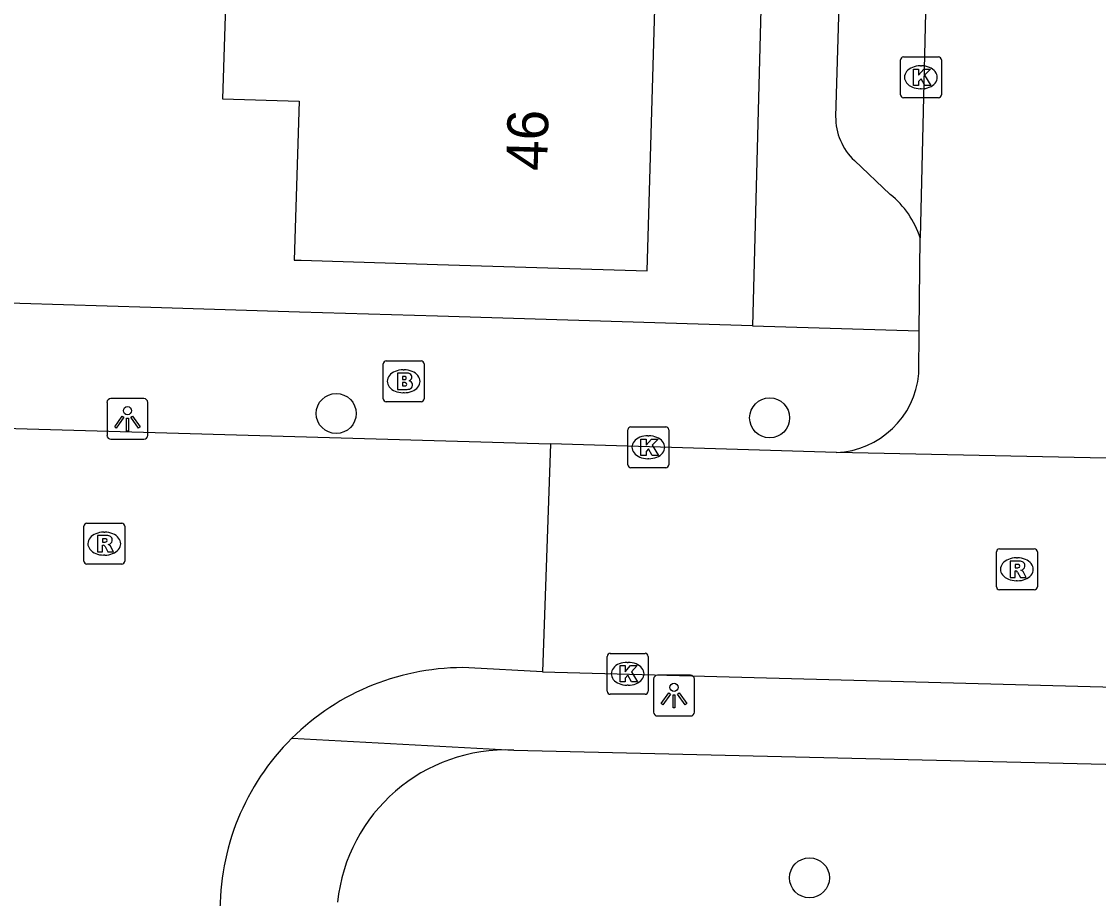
# Model space of a CAD drawing. Extents: x 162082 to 163393, y 388091 to 388632.
# Drawn here: x 162489.83 to 162516.16, y 388188.35 to 388209.79 of the extents above; entities that cross this region are included whole.
import ezdxf

# ---------------------------------------------------------------- set-up
doc = ezdxf.new("R2010")
doc.units = 0
for name, color, linetype in [('IMGEO_Boom', 7, 'Continuous'), ('IMGEO_Brandkraan', 7, 'Continuous'), ('IMGEO_Kolk', 7, 'Continuous'), ('IMGEO_Lichtpunt', 7, 'Continuous'), ('IMGEO_Pand', 7, 'Continuous'), ('IMGEO_Pand_nummerreeks', 7, 'Continuous'), ('IMGEO_Rijbaan_lokaal_open', 7, 'Continuous'), ('IMGEO_Rioolput', 7, 'Continuous'), ('IMGEO_Voetpad_open', 7, 'Continuous')]:
    doc.layers.add(name, color=color, linetype=linetype)

msp = doc.modelspace()

# ---------------------------------------------------------------- linework, layer by layer
at = {"layer": 'IMGEO_Boom'}
for centre in [(162497.524, 388200.209), (162508.119, 388200.102), (162509.092, 388188.857)]:
    msp.add_circle(centre, 0.489, dxfattribs=at)
at = {"layer": 'IMGEO_Brandkraan'}
for p, q in [((162498.746, 388201.496), (162499.598, 388201.496)), ((162498.671, 388200.57), (162498.671, 388201.422)), ((162499.159, 388201.276), (162499.184, 388201.276)), ((162499.672, 388201.422), (162499.672, 388200.57)), ((162499.182, 388200.716), (162499.157, 388200.716)), ((162499.598, 388200.496), (162498.746, 388200.496))]:
    msp.add_line(p, q, dxfattribs=at)
for points in [[(162498.746, 388201.496), (162499.598, 388201.496)], [(162498.671, 388200.57), (162498.671, 388201.422)], [(162499.019, 388201.196), (162499.019, 388200.796), (162499.232, 388200.796)], [(162499.25, 388201.196), (162499.019, 388201.196)], [(162499.672, 388201.422), (162499.672, 388200.57)], [(162499.198, 388201.115), (162499.144, 388201.115), (162499.144, 388201.039)], [(162499.144, 388201.039), (162499.197, 388201.039)], [(162499.206, 388200.963), (162499.144, 388200.963), (162499.144, 388200.882)], [(162499.144, 388200.882), (162499.206, 388200.882)], [(162499.598, 388200.496), (162498.746, 388200.496)]]:
    msp.add_lwpolyline(points, dxfattribs=at)
for centre, radius, start, end in [((162498.748, 388201.42), 0.0765, 91.552, 178.448), ((162498.748, 388201.42), 0.0765, 91.552, 178.448), ((162499.596, 388201.42), 0.0765, 1.552, 88.448), ((162499.596, 388201.42), 0.0765, 1.552, 88.448), ((162499.254, 388201.051), 0.145, 59.4692, 91.5367), ((162499.279, 388201.098), 0.0922, 285.5137, 58.1501), ((162499.199, 388201.077), 0.0379, 267.8285, 90.9355), ((162499.207, 388200.922), 0.0404, 269.8759, 90.5077), ((162499.284, 388200.906), 0.105, 301.3115, 78.989), ((162499.238, 388201.047), 0.251, 268.6676, 293.5347), ((162498.748, 388200.572), 0.0765, 181.552, 268.448), ((162498.748, 388200.572), 0.0765, 181.552, 268.448), ((162499.596, 388200.572), 0.0765, 271.552, 358.448), ((162499.596, 388200.572), 0.0765, 271.552, 358.448)]:
    msp.add_arc(centre, radius, start, end, dxfattribs=at)
for centre, major_axis, ratio, start_param, end_param in [((162499.158, 388200.996), (-0.387, 0.002), 0.722429, 4.712389, 7.853982), ((162499.183, 388200.996), (-0.39, 0.002), 0.717154, 1.570796, 4.712389)]:
    msp.add_ellipse(centre, major_axis=major_axis, ratio=ratio, start_param=start_param, end_param=end_param, dxfattribs=at)
at = {"layer": 'IMGEO_Kolk'}
for p, q in [((162511.315, 388208.003), (162511.315, 388208.855)), ((162511.39, 388208.929), (162512.242, 388208.929)), ((162512.316, 388208.855), (162512.316, 388208.003)), ((162511.803, 388208.709), (162511.828, 388208.709)), ((162511.826, 388208.149), (162511.801, 388208.149)), ((162512.242, 388207.929), (162511.39, 388207.929)), ((162504.728, 388199.884), (162505.58, 388199.884)), ((162504.653, 388198.958), (162504.653, 388199.81)), ((162505.141, 388199.664), (162505.166, 388199.664)), ((162505.654, 388199.81), (162505.654, 388198.958)), ((162505.164, 388199.104), (162505.139, 388199.104)), ((162505.58, 388198.884), (162504.728, 388198.884)), ((162504.221, 388194.345), (162505.073, 388194.345)), ((162504.146, 388193.419), (162504.146, 388194.271)), ((162504.634, 388194.125), (162504.659, 388194.125)), ((162505.147, 388194.271), (162505.147, 388193.419)), ((162504.657, 388193.565), (162504.632, 388193.565)), ((162505.073, 388193.345), (162504.221, 388193.345))]:
    msp.add_line(p, q, dxfattribs=at)
for points in [[(162511.315, 388208.003), (162511.315, 388208.855)], [(162511.39, 388208.929), (162512.242, 388208.929)], [(162512.316, 388208.855), (162512.316, 388208.003)], [(162511.636, 388208.629), (162511.759, 388208.629), (162511.759, 388208.478), (162511.889, 388208.629), (162512.053, 388208.629), (162511.907, 388208.478), (162512.06, 388208.229), (162511.908, 388208.229), (162511.823, 388208.393), (162511.759, 388208.326), (162511.759, 388208.229), (162511.636, 388208.229), (162511.636, 388208.629)], [(162512.242, 388207.929), (162511.39, 388207.929)], [(162504.728, 388199.884), (162505.58, 388199.884)], [(162504.653, 388198.958), (162504.653, 388199.81)], [(162505.654, 388199.81), (162505.654, 388198.958)], [(162504.974, 388199.584), (162505.097, 388199.584), (162505.097, 388199.433), (162505.227, 388199.584), (162505.391, 388199.584), (162505.245, 388199.433), (162505.398, 388199.184), (162505.246, 388199.184), (162505.161, 388199.348), (162505.097, 388199.281), (162505.097, 388199.184), (162504.974, 388199.184), (162504.974, 388199.584)], [(162505.58, 388198.884), (162504.728, 388198.884)], [(162504.221, 388194.345), (162505.073, 388194.345)], [(162504.146, 388193.419), (162504.146, 388194.271)], [(162505.147, 388194.271), (162505.147, 388193.419)], [(162504.467, 388194.045), (162504.59, 388194.045), (162504.59, 388193.894), (162504.72, 388194.045), (162504.884, 388194.045), (162504.738, 388193.894), (162504.891, 388193.645), (162504.739, 388193.645), (162504.654, 388193.809), (162504.59, 388193.742), (162504.59, 388193.645), (162504.467, 388193.645), (162504.467, 388194.045)], [(162505.073, 388193.345), (162504.221, 388193.345)]]:
    msp.add_lwpolyline(points, dxfattribs=at)
for centre, start, end in [((162511.392, 388208.853), 91.552, 178.448), ((162511.392, 388208.853), 91.552, 178.448), ((162512.24, 388208.853), 1.552, 88.448), ((162512.24, 388208.853), 1.552, 88.448), ((162511.392, 388208.005), 181.552, 268.448), ((162511.392, 388208.005), 181.552, 268.448), ((162512.24, 388208.005), 271.552, 358.448), ((162512.24, 388208.005), 271.552, 358.448), ((162504.73, 388199.808), 91.552, 178.448), ((162504.73, 388199.808), 91.552, 178.448), ((162505.578, 388199.808), 1.552, 88.448), ((162505.578, 388199.808), 1.552, 88.448), ((162504.73, 388198.96), 181.552, 268.448), ((162504.73, 388198.96), 181.552, 268.448), ((162505.578, 388198.96), 271.552, 358.448), ((162505.578, 388198.96), 271.552, 358.448), ((162504.223, 388194.269), 91.552, 178.448), ((162504.223, 388194.269), 91.552, 178.448), ((162505.071, 388194.269), 1.552, 88.448), ((162505.071, 388194.269), 1.552, 88.448), ((162504.223, 388193.421), 181.552, 268.448), ((162504.223, 388193.421), 181.552, 268.448), ((162505.071, 388193.421), 271.552, 358.448), ((162505.071, 388193.421), 271.552, 358.448)]:
    msp.add_arc(centre, 0.0765, start, end, dxfattribs=at)
for centre, major_axis, ratio, start_param, end_param in [((162511.802, 388208.429), (-0.387, 0.002), 0.722429, 4.712389, 7.853982), ((162511.827, 388208.429), (-0.39, 0.002), 0.717154, 1.570796, 4.712389), ((162505.14, 388199.384), (-0.387, 0.002), 0.722429, 4.712389, 7.853982), ((162505.165, 388199.384), (-0.39, 0.002), 0.717154, 1.570796, 4.712389), ((162504.633, 388193.845), (-0.387, 0.002), 0.722429, 4.712389, 7.853982), ((162504.658, 388193.845), (-0.39, 0.002), 0.717154, 1.570796, 4.712389)]:
    msp.add_ellipse(centre, major_axis=major_axis, ratio=ratio, start_param=start_param, end_param=end_param, dxfattribs=at)
at = {"layer": 'IMGEO_Lichtpunt'}
for p, q in [((162491.922, 388200.48), (162491.922, 388199.673)), ((162491.922, 388200.48), (162491.922, 388199.673)), ((162492.824, 388200.575), (162492.016, 388200.575)), ((162492.824, 388200.575), (162492.016, 388200.575)), ((162492.918, 388199.673), (162492.918, 388200.48)), ((162492.918, 388199.673), (162492.918, 388200.48)), ((162492.016, 388199.579), (162492.824, 388199.579)), ((162492.016, 388199.579), (162492.824, 388199.579)), ((162506.184, 388193.81), (162505.376, 388193.81)), ((162506.184, 388193.81), (162505.376, 388193.81)), ((162505.282, 388193.715), (162505.282, 388192.908)), ((162505.282, 388193.715), (162505.282, 388192.908)), ((162506.278, 388192.908), (162506.278, 388193.715)), ((162506.278, 388192.908), (162506.278, 388193.715)), ((162505.376, 388192.814), (162506.184, 388192.814)), ((162505.376, 388192.814), (162506.184, 388192.814))]:
    msp.add_line(p, q, dxfattribs=at)
for points in [[(162492.296, 388200.144), (162492.335, 388200.116), (162492.147, 388199.854), (162492.109, 388199.881), (162492.296, 388200.144)], [(162492.508, 388200.116), (162492.546, 388200.143), (162492.733, 388199.881), (162492.694, 388199.853), (162492.508, 388200.116)], [(162492.398, 388200.096), (162492.445, 388200.096), (162492.445, 388199.774), (162492.398, 388199.774), (162492.398, 388200.096)], [(162505.656, 388193.379), (162505.695, 388193.351), (162505.507, 388193.089), (162505.469, 388193.116), (162505.656, 388193.379)], [(162505.758, 388193.331), (162505.805, 388193.331), (162505.805, 388193.009), (162505.758, 388193.009), (162505.758, 388193.331)], [(162505.868, 388193.351), (162505.906, 388193.378), (162506.093, 388193.116), (162506.054, 388193.088), (162505.868, 388193.351)]]:
    msp.add_lwpolyline(points, dxfattribs=at)
for centre in [(162492.421, 388200.278), (162505.781, 388193.513)]:
    msp.add_circle(centre, 0.0994, dxfattribs=at)
for centre, start, end in [((162492.016, 388200.48), 90, 180), ((162492.016, 388200.48), 90, 180), ((162492.824, 388200.48), 0, 90), ((162492.824, 388200.48), 0, 90), ((162492.016, 388199.673), 180, 270), ((162492.016, 388199.673), 180, 270), ((162492.824, 388199.673), 270, 0), ((162492.824, 388199.673), 270, 360), ((162505.376, 388193.715), 90, 180), ((162505.376, 388193.715), 90, 180), ((162506.184, 388193.715), 0, 90), ((162506.184, 388193.715), 0, 90), ((162505.376, 388192.908), 180, 270), ((162505.376, 388192.908), 180, 270), ((162506.184, 388192.908), 270, 0), ((162506.184, 388192.908), 270, 360)]:
    msp.add_arc(centre, 0.0946, start, end, dxfattribs=at)
at = {"layer": 'IMGEO_Pand'}
msp.add_lwpolyline([(162496.635, 388210.655), (162494.832, 388210.71), (162494.747, 388207.901), (162496.616, 388207.844), (162496.498, 388203.959), (162496.665, 388203.954), (162500, 388203.853), (162505.121, 388203.697), (162505.324, 388210.391)], dxfattribs=at)
at = {"layer": 'IMGEO_Rijbaan_lokaal_open'}
for points in [[(162512.513, 388234.788), (162511.796, 388204.501)], [(162511.775, 388202.228), (162511.796, 388204.501)], [(162511.765, 388201.183), (162511.775, 388202.228)], [(162488.548, 388199.879), (162502.759, 388199.464)], [(162502.759, 388199.464), (162502.568, 388193.897)], [(162509.749, 388199.255), (162502.759, 388199.464)], [(162518.668, 388199.069), (162509.749, 388199.255)], [(162502.568, 388193.897), (162500.767, 388193.994)], [(162502.568, 388193.897), (162582.601, 388191.752)]]:
    msp.add_lwpolyline(points, dxfattribs=at)
for centre, radius, start, end in [((162509.653, 388201.373), 2.12, 272.5848, 354.8588), ((162500.627, 388188.053), 5.942, 88.65, 134.825), ((162500.626, 388188.052), 5.943, 134.8061, 180.9792)]:
    msp.add_arc(centre, radius, start, end, dxfattribs=at)
at = {"layer": 'IMGEO_Rioolput'}
for p, q in [((162491.429, 388197.527), (162492.281, 388197.527)), ((162491.354, 388196.601), (162491.354, 388197.453)), ((162491.842, 388197.307), (162491.867, 388197.307)), ((162492.355, 388197.453), (162492.355, 388196.601)), ((162491.865, 388196.747), (162491.84, 388196.747)), ((162513.661, 388195.974), (162513.661, 388196.826)), ((162513.736, 388196.9), (162514.588, 388196.9)), ((162514.662, 388196.826), (162514.662, 388195.974)), ((162492.281, 388196.527), (162491.429, 388196.527)), ((162514.149, 388196.68), (162514.174, 388196.68)), ((162514.172, 388196.12), (162514.147, 388196.12)), ((162514.588, 388195.9), (162513.736, 388195.9))]:
    msp.add_line(p, q, dxfattribs=at)
for points in [[(162491.429, 388197.527), (162492.281, 388197.527)], [(162491.354, 388196.601), (162491.354, 388197.453)], [(162491.943, 388197.225), (162491.691, 388197.227), (162491.691, 388196.827)], [(162492.355, 388197.453), (162492.355, 388196.601)], [(162491.691, 388196.827), (162491.815, 388196.827), (162491.815, 388196.989), (162491.826, 388196.989)], [(162491.869, 388197.146), (162491.815, 388197.146), (162491.815, 388197.065)], [(162491.815, 388197.065), (162491.867, 388197.065)], [(162491.873, 388196.96), (162491.944, 388196.827), (162492.084, 388196.827), (162492.019, 388196.953)], [(162513.661, 388195.974), (162513.661, 388196.826)], [(162513.736, 388196.9), (162514.588, 388196.9)], [(162514.662, 388196.826), (162514.662, 388195.974)], [(162492.281, 388196.527), (162491.429, 388196.527)], [(162514.25, 388196.598), (162513.998, 388196.6), (162513.998, 388196.2)], [(162514.176, 388196.519), (162514.122, 388196.519), (162514.122, 388196.438)], [(162514.122, 388196.438), (162514.174, 388196.438)], [(162513.998, 388196.2), (162514.122, 388196.2), (162514.122, 388196.362), (162514.133, 388196.362)], [(162514.18, 388196.333), (162514.251, 388196.2), (162514.391, 388196.2), (162514.326, 388196.326)], [(162514.588, 388195.9), (162513.736, 388195.9)]]:
    msp.add_lwpolyline(points, dxfattribs=at)
for centre, radius, start, end in [((162491.431, 388197.451), 0.0765, 91.552, 178.448), ((162491.431, 388197.451), 0.0765, 91.552, 178.448), ((162492.279, 388197.451), 0.0765, 1.552, 88.448), ((162492.279, 388197.451), 0.0765, 1.552, 88.448), ((162491.942, 388197.115), 0.109, 350.3612, 89.416), ((162491.825, 388196.936), 0.0533, 26.0293, 88.6989), ((162491.851, 388197.254), 0.19, 274.7715, 282.9687), ((162491.875, 388197.05), 0.0964, 77.0061, 93.1865), ((162491.889, 388197.107), 0.0378, 276.6634, 79.6772), ((162491.94, 388197.115), 0.112, 277.5842, 350.9817), ((162491.924, 388196.9), 0.108, 29.5134, 73.7905), ((162513.738, 388196.824), 0.0765, 91.552, 178.448), ((162513.738, 388196.824), 0.0765, 91.552, 178.448), ((162514.586, 388196.824), 0.0765, 1.552, 88.448), ((162514.586, 388196.824), 0.0765, 1.552, 88.448), ((162491.431, 388196.603), 0.0765, 181.552, 268.448), ((162491.431, 388196.603), 0.0765, 181.552, 268.448), ((162492.279, 388196.603), 0.0765, 271.552, 358.448), ((162492.279, 388196.603), 0.0765, 271.552, 358.448), ((162514.158, 388196.627), 0.19, 274.7715, 282.9687), ((162514.182, 388196.423), 0.0964, 77.0061, 93.1865), ((162514.196, 388196.48), 0.0378, 276.6634, 79.6772), ((162514.249, 388196.488), 0.109, 350.3612, 89.416), ((162514.247, 388196.488), 0.112, 277.5842, 350.9817), ((162514.132, 388196.309), 0.0533, 26.0293, 88.6989), ((162514.231, 388196.273), 0.108, 29.5134, 73.7905), ((162513.738, 388195.976), 0.0765, 181.552, 268.448), ((162513.738, 388195.976), 0.0765, 181.552, 268.448), ((162514.586, 388195.976), 0.0765, 271.552, 358.448), ((162514.586, 388195.976), 0.0765, 271.552, 358.448)]:
    msp.add_arc(centre, radius, start, end, dxfattribs=at)
for centre, major_axis, ratio, start_param, end_param in [((162491.841, 388197.027), (-0.387, 0.002), 0.722429, 4.712389, 7.853982), ((162491.866, 388197.027), (-0.39, 0.002), 0.717154, 1.570796, 4.712389), ((162514.148, 388196.4), (-0.387, 0.002), 0.722429, 4.712389, 7.853982), ((162514.173, 388196.4), (-0.39, 0.002), 0.717154, 1.570796, 4.712389)]:
    msp.add_ellipse(centre, major_axis=major_axis, ratio=ratio, start_param=start_param, end_param=end_param, dxfattribs=at)
at = {"layer": 'IMGEO_Voetpad_open'}
for points in [[(162508.569, 388235.464), (162507.697, 388202.352)], [(162509.733, 388207.472), (162510.468, 388231.904)], [(162511.067, 388205.566), (162510.191, 388206.392)], [(162507.697, 388202.352), (162500, 388202.587), (162496.624, 388202.69), (162492.996, 388202.801), (162488.717, 388202.931)], [(162507.697, 388202.352), (162511.775, 388202.228)], [(162496.438, 388192.268), (162501.862, 388191.979)], [(162501.862, 388191.979), (162524.934, 388191.433), (162546.46, 388190.85)]]:
    msp.add_lwpolyline(points, dxfattribs=at)
for centre, radius, start, end in [((162511.195, 388207.455), 1.463, 179.3365, 226.6246), ((162509.635, 388203.804), 2.271, 17.8845, 50.8993), ((162501.682, 388187.838), 4.145, 87.5092, 174.1806)]:
    msp.add_arc(centre, radius, start, end, dxfattribs=at)

# ---------------------------------------------------------------- texts
at = {"layer": 'IMGEO_Pand_nummerreeks'}
msp.add_text('46', height=1, rotation=88.2599, dxfattribs=at).set_placement((162502.673, 388206.133))

doc.saveas('drawing.dxf')
